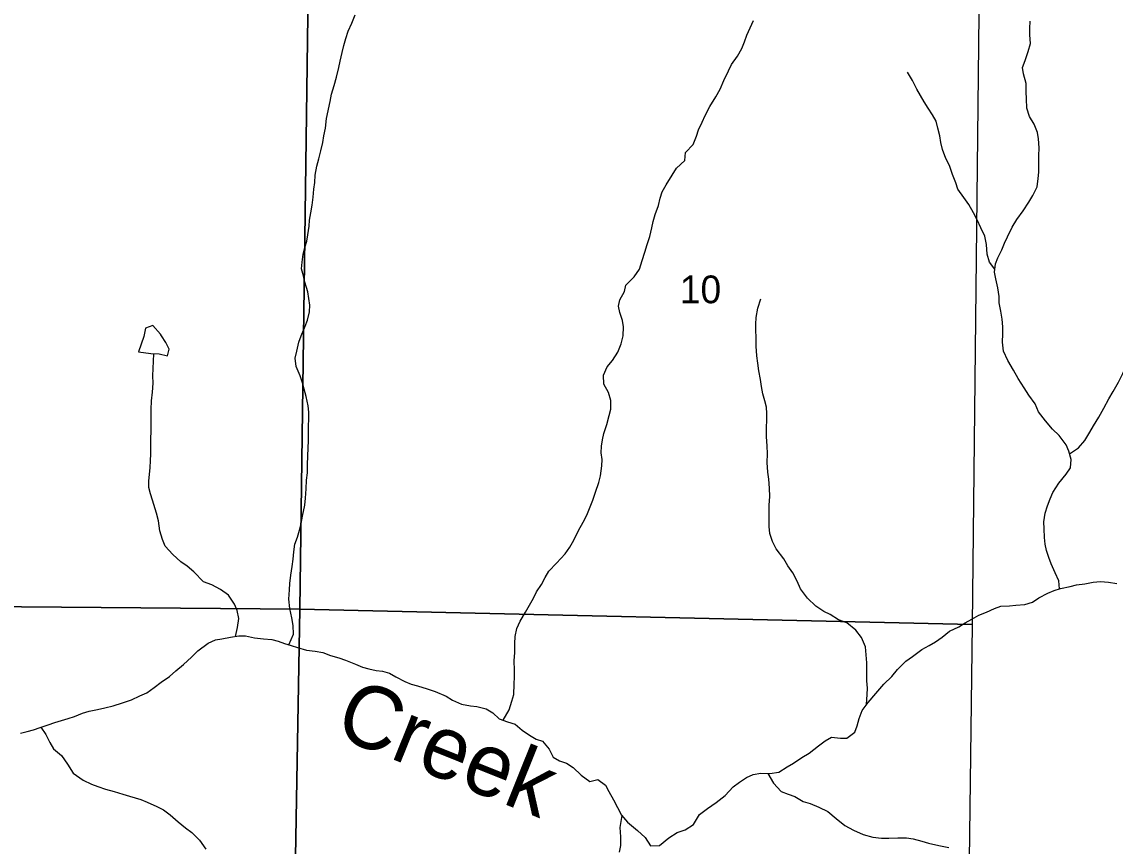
# Model space of a CAD drawing. Extents: x -10 to 158, y 8 to 33.
# Drawn here: x 27.203 to 28.851, y 16.093 to 17.335 of the extents above; entities that cross this region are included whole.
import ezdxf

# ---------------------------------------------------------------- set-up
doc = ezdxf.new("R2010")
doc.units = 0
for name, color, linetype in [('GM_X_Corporation', 7, 'Continuous'), ('GM_X_Minor_Lake', 7, 'Continuous'), ('GM_X_Minor_River', 7, 'Continuous'), ('GM_X_Minor_River_Text', 7, 'Continuous'), ('GM_X_Section_Text', 7, 'Continuous')]:
    doc.layers.add(name, color=color, linetype=linetype)

msp = doc.modelspace()

# ---------------------------------------------------------------- linework, layer by layer
at = {"layer": 'GM_X_Corporation'}
for points in [[(26.6176, 17.4733), (27.6353, 17.4572), (27.622, 16.4497), (26.6025, 16.4586)], [(27.6353, 17.4572), (28.647, 17.4394), (28.6357, 16.427), (27.622, 16.4497)], [(27.622, 16.4497), (27.6041, 15.416), (26.5887, 15.4288), (26.6025, 16.4586)], [(28.6357, 16.427), (28.6226, 15.3998), (27.6041, 15.416), (27.622, 16.4497)]]:
    msp.add_lwpolyline(points, close=True, dxfattribs=at)
at = {"layer": 'GM_X_Minor_Lake'}
for points in [[(27.4136, 16.8622), (27.412, 16.8647), (27.4005, 16.8776), (27.3892, 16.8734), (27.3865, 16.8612), (27.3788, 16.8381)], [(27.3788, 16.8381), (27.3972, 16.8354), (27.4097, 16.8347), (27.4223, 16.8317), (27.4249, 16.842), (27.42, 16.8522), (27.4136, 16.8622)]]:
    msp.add_lwpolyline(points, dxfattribs=at)
at = {"layer": 'GM_X_Minor_River'}
for points in [[(27.6056, 16.396), (27.6122, 16.4124), (27.6118, 16.4253), (27.6099, 16.4367), (27.6068, 16.4511), (27.6056, 16.4648), (27.6064, 16.4792), (27.6071, 16.4887), (27.6082, 16.5012), (27.6105, 16.5141), (27.612, 16.5255), (27.6131, 16.5365), (27.6146, 16.5479), (27.6183, 16.5586), (27.6217, 16.5692), (27.624, 16.5791), (27.6258, 16.5901), (27.6296, 16.6068), (27.6307, 16.6171), (27.6314, 16.6315), (27.6322, 16.6444), (27.6333, 16.6554), (27.6336, 16.6683), (27.634, 16.6805), (27.6343, 16.693), (27.6351, 16.7037), (27.635, 16.7264), (27.6354, 16.7363), (27.6354, 16.7469), (27.6346, 16.7564), (27.6315, 16.7705), (27.6284, 16.7818), (27.6261, 16.7913), (27.6227, 16.802), (27.6166, 16.8156), (27.6151, 16.8285), (27.6173, 16.8391), (27.6203, 16.8524), (27.6241, 16.8623), (27.6301, 16.8764), (27.6335, 16.8859), (27.6365, 16.8984), (27.6369, 16.9083), (27.6353, 16.9186), (27.6338, 16.9284), (27.6296, 16.9432), (27.6273, 16.9527), (27.6246, 16.9633), (27.6253, 16.9732), (27.6272, 16.9854), (27.6295, 16.9952), (27.6325, 17.0047), (27.634, 17.0146), (27.6358, 17.0272), (27.6366, 17.0367), (27.6388, 17.0477), (27.6407, 17.0591), (27.6422, 17.0712), (27.6433, 17.083), (27.6444, 17.0933), (27.6451, 17.1043), (27.6478, 17.118), (27.6508, 17.129), (27.6538, 17.1408), (27.6564, 17.1537), (27.6583, 17.1636), (27.6605, 17.175), (27.6624, 17.1898), (27.6676, 17.2156), (27.6699, 17.2267), (27.6737, 17.2396), (27.6774, 17.2521), (27.6808, 17.2666), (27.6827, 17.2764), (27.6857, 17.2894), (27.6883, 17.3), (27.6913, 17.3103), (27.6951, 17.3217), (27.7004, 17.3335), (27.7053, 17.346)], [(27.9284, 16.2826), (27.9377, 16.298), (27.9414, 16.3113), (27.9444, 16.3212), (27.9452, 16.3368), (27.9459, 16.3478), (27.9455, 16.358), (27.9451, 16.3721), (27.9462, 16.3846), (27.9462, 16.3979), (27.9465, 16.4089), (27.9491, 16.4207), (27.9541, 16.4317), (27.962, 16.4454), (27.9684, 16.456), (27.9745, 16.4663), (27.979, 16.4762), (27.9866, 16.4872), (27.9919, 16.4975), (27.9975, 16.507), (28.0089, 16.5192), (28.0218, 16.5333), (28.0293, 16.5435), (28.035, 16.5542), (28.0395, 16.5637), (28.0448, 16.5732), (28.0512, 16.5846), (28.0558, 16.5941), (28.0599, 16.604), (28.0637, 16.6143), (28.0678, 16.6264), (28.0727, 16.6409), (28.0754, 16.6508), (28.0772, 16.6659), (28.0776, 16.6754), (28.0764, 16.6857), (28.0768, 16.6956), (28.0783, 16.7054), (28.0805, 16.7149), (28.0847, 16.7286), (28.0884, 16.7419), (28.0907, 16.7514), (28.0907, 16.7647), (28.0876, 16.7768), (28.0804, 16.7893), (28.0796, 16.8026), (28.0852, 16.8152), (28.0936, 16.8251), (28.1015, 16.8376), (28.1064, 16.8498), (28.1094, 16.8623), (28.1098, 16.8756), (28.1086, 16.8851), (28.1044, 16.8973), (28.1025, 16.9067), (28.1047, 16.9166), (28.1115, 16.9288), (28.1134, 16.9387), (28.1263, 16.9512), (28.1342, 16.9627), (28.1384, 16.9756), (28.1421, 16.9881), (28.1459, 16.9999), (28.1497, 17.0121), (28.1527, 17.025), (28.1549, 17.0345), (28.1579, 17.0448), (28.1628, 17.0584), (28.1651, 17.0698), (28.1685, 17.0793), (28.1745, 17.09), (28.1832, 17.1045), (28.19, 17.1147), (28.2025, 17.1262), (28.2033, 17.1383), (28.215, 17.1505), (28.2199, 17.1631), (28.2233, 17.1726), (28.2286, 17.1843), (28.2331, 17.1942), (28.2403, 17.2079), (28.2493, 17.2224), (28.2558, 17.2338), (28.2614, 17.2471), (28.2682, 17.2616), (28.2731, 17.2711), (28.2818, 17.284), (28.2886, 17.2951), (28.2924, 17.3053), (28.2958, 17.3152), (28.3011, 17.3266), (28.306, 17.3373)], [(28.7674, 16.4805), (28.7663, 16.4927), (28.761, 16.5045), (28.7549, 16.5181), (28.7511, 16.528), (28.7476, 16.5382), (28.7457, 16.5481), (28.7446, 16.558), (28.7442, 16.5712), (28.7438, 16.5815), (28.7456, 16.5948), (28.7494, 16.6058), (28.7532, 16.6161), (28.7573, 16.626), (28.7664, 16.6397), (28.7777, 16.6534), (28.7838, 16.6629), (28.7849, 16.6758), (28.7815, 16.6883), (28.7773, 16.6978), (28.767, 16.7118), (28.7571, 16.7212), (28.7464, 16.7337), (28.7358, 16.7474), (28.7308, 16.7595), (28.7213, 16.7724), (28.7141, 16.7838), (28.7049, 16.7978), (28.6981, 16.8103), (28.6897, 16.8247), (28.6828, 16.8391), (28.6817, 16.8524), (28.682, 16.8653), (28.682, 16.8755), (28.6812, 16.8873), (28.6789, 16.8991), (28.6766, 16.912), (28.6766, 16.9215), (28.6743, 16.9344), (28.6716, 16.948), (28.6693, 16.9579), (28.6711, 16.9704), (28.6745, 16.9799), (28.6806, 16.9917), (28.6847, 17.0016), (28.6889, 17.0115), (28.6961, 17.0259), (28.7029, 17.0377), (28.7127, 17.0507), (28.721, 17.0636), (28.7274, 17.0739), (28.7339, 17.0868), (28.7353, 17.0994), (28.7361, 17.1089), (28.7361, 17.1214), (28.7364, 17.1335), (28.7368, 17.1453), (28.736, 17.159), (28.734, 17.1685), (28.7291, 17.181), (28.7222, 17.1927), (28.7184, 17.2056), (28.7176, 17.2193), (28.7172, 17.23), (28.7172, 17.2425), (28.713, 17.2569), (28.7118, 17.2668), (28.7156, 17.2774), (28.7201, 17.2907), (28.7235, 17.3029), (28.7227, 17.3158), (28.7227, 17.3253), (28.723, 17.3363)], [(28.67, 16.9628), (28.662, 16.9731), (28.6582, 16.9852), (28.6574, 16.9996), (28.6547, 17.0125), (28.6486, 17.0247), (28.6433, 17.0368), (28.6379, 17.0474), (28.6307, 17.0603), (28.6231, 17.0705), (28.614, 17.083), (28.6109, 17.0929), (28.6063, 17.1054), (28.6014, 17.1191), (28.596, 17.1297), (28.591, 17.143), (28.5887, 17.1536), (28.5868, 17.1635), (28.5841, 17.1752), (28.5815, 17.1858), (28.5757, 17.1953), (28.5693, 17.2056), (28.5632, 17.215), (28.5578, 17.2245), (28.5521, 17.234), (28.5456, 17.2473), (28.538, 17.2594)], [(28.4766, 16.3064), (28.4772, 16.3214), (28.4779, 16.3309), (28.4768, 16.3419), (28.4767, 16.3688), (28.4751, 16.3931), (28.469, 16.4071), (28.4603, 16.4185), (28.447, 16.4295), (28.4344, 16.4336), (28.4215, 16.4419), (28.412, 16.4464), (28.3999, 16.4544), (28.3873, 16.4665), (28.377, 16.4805), (28.3721, 16.4919), (28.3652, 16.5047), (28.358, 16.5154), (28.3519, 16.5256), (28.3401, 16.5411), (28.3348, 16.5517), (28.3309, 16.5642), (28.3298, 16.5745), (28.3294, 16.5855), (28.3297, 16.5969), (28.3297, 16.6068), (28.3304, 16.62), (28.33, 16.6326), (28.3292, 16.6459), (28.3277, 16.6565), (28.3265, 16.6709), (28.3269, 16.6842), (28.3265, 16.696), (28.3257, 16.7096), (28.3256, 16.7233), (28.326, 16.7355), (28.326, 16.7449), (28.3256, 16.7544), (28.3233, 16.7639), (28.3202, 16.7745), (28.3183, 16.7855), (28.3164, 16.7962), (28.3141, 16.8094), (28.3125, 16.8208), (28.311, 16.8318), (28.3102, 16.8466), (28.3102, 16.8599), (28.3094, 16.8702), (28.3094, 16.8797), (28.3101, 16.8895), (28.3127, 16.904), (28.3169, 16.918)], [(28.7826, 16.6842), (28.7962, 16.6933), (28.8057, 16.7043), (28.8133, 16.7169), (28.8189, 16.7264), (28.8265, 16.7393), (28.8344, 16.753), (28.842, 16.7671), (28.8484, 16.7781), (28.8564, 16.7922), (28.8631, 16.8055), (28.8681, 16.8165), (28.8745, 16.8302), (28.8786, 16.8412), (28.8839, 16.8538), (28.8944, 16.8679)], [(27.5252, 16.4088), (27.5279, 16.4224), (27.5298, 16.436), (27.5275, 16.4478), (27.5233, 16.4577), (27.5142, 16.4709), (27.5024, 16.4796), (27.4895, 16.4868), (27.4766, 16.4913), (27.4621, 16.5064), (27.4522, 16.5148), (27.4427, 16.5212), (27.4306, 16.5325), (27.4188, 16.545), (27.4149, 16.5549), (27.4107, 16.5678), (27.4088, 16.583), (27.4061, 16.5947), (27.4, 16.6145), (27.397, 16.6239), (27.3943, 16.6334), (27.3943, 16.6433), (27.3954, 16.6528), (27.3961, 16.6634), (27.3968, 16.6737), (27.3972, 16.6839), (27.3975, 16.6965), (27.3975, 16.7063), (27.3979, 16.7189), (27.3978, 16.7511), (27.3985, 16.764), (27.3996, 16.777), (27.4007, 16.7906), (27.4003, 16.8016), (27.402, 16.8351)], [(28.523, 16.3591), (28.5355, 16.3713), (28.5458, 16.3785), (28.5598, 16.3892), (28.5708, 16.3953), (28.5802, 16.4007), (28.5905, 16.4079), (28.6018, 16.4167), (28.6158, 16.4235), (28.6253, 16.4293), (28.6352, 16.435), (28.6458, 16.4407), (28.6575, 16.4453), (28.6693, 16.451), (28.6791, 16.4545), (28.6921, 16.4549), (28.7015, 16.4557), (28.7152, 16.4569), (28.7269, 16.4603), (28.7364, 16.4672), (28.7497, 16.4741), (28.7595, 16.4783), (28.769, 16.481), (28.7834, 16.4841), (28.7933, 16.4864), (28.8054, 16.4883), (28.8183, 16.4906), (28.829, 16.4914), (28.8411, 16.4907), (28.854, 16.4888)], [(27.4253, 16.3484), (27.4351, 16.3568), (27.4465, 16.3667), (27.4586, 16.3774), (27.4684, 16.3873), (27.4836, 16.3987), (27.4946, 16.4037), (27.5045, 16.4052), (27.5174, 16.4075), (27.5299, 16.4095), (27.5401, 16.4099), (27.5534, 16.4065), (27.5674, 16.4054), (27.5796, 16.4043), (27.5891, 16.4017), (27.5986, 16.3983), (27.6088, 16.3949), (27.6187, 16.3919), (27.632, 16.3882), (27.6453, 16.3867), (27.6567, 16.3844), (27.6681, 16.3803), (27.681, 16.3765), (27.6908, 16.3732), (27.7057, 16.3671), (27.7163, 16.3626), (27.7262, 16.36), (27.7372, 16.3574), (27.7467, 16.3563), (27.7573, 16.3536), (27.7668, 16.348), (27.7801, 16.3408), (27.79, 16.3366), (27.7995, 16.3344), (27.8139, 16.3299), (27.826, 16.3258), (27.8424, 16.3186), (27.8523, 16.3126), (27.8655, 16.3065), (27.8792, 16.3043), (27.8891, 16.3032), (27.9027, 16.2994), (27.913, 16.2938), (27.9225, 16.2847), (27.935, 16.2802), (27.9468, 16.2764), (27.9571, 16.2677), (27.9681, 16.2598), (27.9784, 16.2537), (27.9879, 16.2511), (27.9977, 16.239), (28.0038, 16.2269), (28.0137, 16.2212), (28.024, 16.2178), (28.0339, 16.2114), (28.0464, 16.1997), (28.0593, 16.1902), (28.0715, 16.1929), (28.0829, 16.1846), (28.0878, 16.1751), (28.0951, 16.1626), (28.1008, 16.1509), (28.1069, 16.1391), (28.116, 16.1285), (28.1312, 16.1164), (28.1426, 16.1054), (28.1506, 16.0933), (28.1643, 16.0937), (28.1783, 16.1052), (28.1908, 16.1132), (28.2029, 16.117), (28.2158, 16.1254), (28.2245, 16.1403), (28.2366, 16.1494), (28.2495, 16.1586), (28.2635, 16.1688), (28.2756, 16.1822), (28.2851, 16.189), (28.2953, 16.1959), (28.3056, 16.2005), (28.3173, 16.2028), (28.3306, 16.2021), (28.3443, 16.204), (28.3568, 16.212), (28.3662, 16.2178), (28.3788, 16.2262), (28.3901, 16.2326), (28.4041, 16.2437), (28.414, 16.2513), (28.4235, 16.257), (28.4371, 16.2552), (28.4466, 16.2556), (28.4587, 16.2644), (28.4625, 16.2742), (28.4655, 16.2853), (28.4697, 16.297), (28.4787, 16.3092), (28.4905, 16.3229), (28.5026, 16.337), (28.5147, 16.3484), (28.523, 16.3591)], [(27.2008, 16.2627), (27.2107, 16.2657), (27.2202, 16.268), (27.2304, 16.2715), (27.2425, 16.2753), (27.2524, 16.2788), (27.2626, 16.2818), (27.2725, 16.2853), (27.282, 16.2883), (27.2945, 16.2929), (27.3043, 16.296), (27.3169, 16.2987), (27.3279, 16.301), (27.3404, 16.3041), (27.3548, 16.3087), (27.3681, 16.3133), (27.3806, 16.3194), (27.3912, 16.324), (27.4022, 16.332), (27.4128, 16.34), (27.4253, 16.3484)], [(27.2314, 16.2718), (27.2388, 16.2609), (27.2449, 16.2491), (27.2506, 16.2393), (27.2624, 16.2291), (27.2719, 16.2162), (27.2803, 16.2025), (27.2955, 16.192), (27.3076, 16.1859), (27.3175, 16.1825), (27.3289, 16.1784), (27.3422, 16.175), (27.3551, 16.1709), (27.3653, 16.1679), (27.3821, 16.163), (27.3919, 16.1589), (27.4064, 16.1525), (27.4166, 16.1472), (27.4265, 16.14), (27.4383, 16.1294), (27.4497, 16.1203), (27.4592, 16.1131), (27.4706, 16.1014), (27.4801, 16.0878)], [(28.3277, 16.2022), (28.3363, 16.1873), (28.3477, 16.1752), (28.3584, 16.171), (28.3683, 16.1673), (28.3808, 16.1601), (28.3914, 16.1571), (28.4043, 16.1515), (28.418, 16.145), (28.4306, 16.1345), (28.4435, 16.1239), (28.4568, 16.1167), (28.4712, 16.1103), (28.486, 16.1062), (28.4989, 16.1047), (28.5103, 16.1047), (28.5236, 16.1051), (28.5365, 16.1052), (28.5467, 16.1037), (28.5596, 16.1003), (28.5699, 16.0973), (28.5855, 16.0936), (28.6007, 16.0906)], [(28.1074, 16.1386), (28.1046, 16.1205), (28.1054, 16.1068), (28.1055, 16.0936), (28.1036, 16.0833)]]:
    msp.add_lwpolyline(points, dxfattribs=at)

# ---------------------------------------------------------------- texts
at = {"layer": 'GM_X_Minor_River_Text'}
msp.add_text('Creek', height=0.0947, rotation=338.1293, dxfattribs=at).set_placement((27.6706, 16.2602))
at = {"layer": 'GM_X_Section_Text'}
msp.add_text('10', height=0.04186, rotation=0, dxfattribs=at).set_placement((28.195, 16.9112))

doc.saveas('drawing.dxf')
